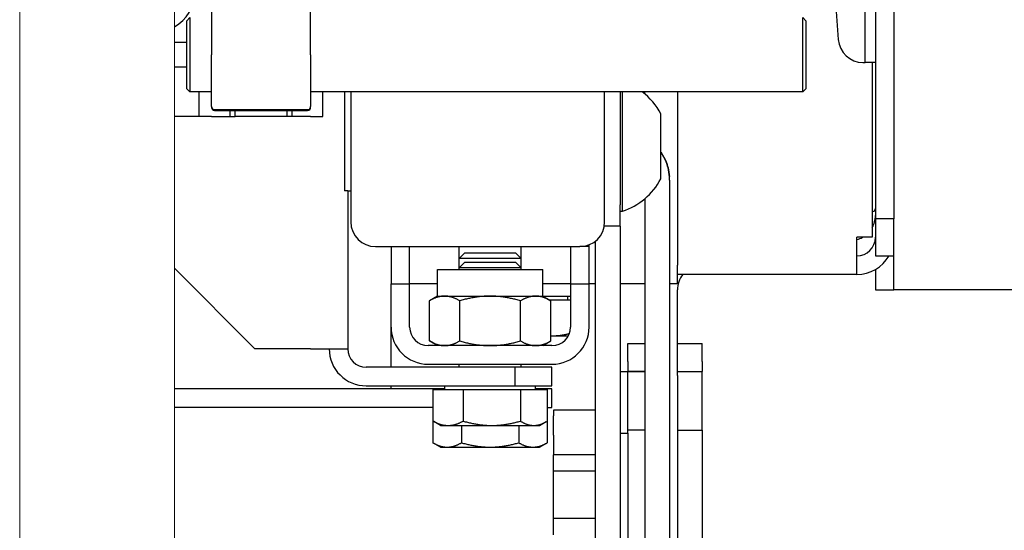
# Model space of a CAD drawing. Header units: millimetres. Extents: x 49320 to 60117, y -4209 to 20568.
# Tile 322 of 479: x 52400 to 52415, y 9908 to 9916. Entities that reach past the tile are written whole.
import ezdxf

# ---------------------------------------------------------------- set-up
doc = ezdxf.new("R2010")
doc.units = ezdxf.units.MM
doc.layers.add('_AA PROJ.warstwy', color=7, linetype='Continuous', lineweight=18, true_color=0x0000f0)
for name, color, linetype in [('_mt_wymiary konstr', 3, 'Continuous'), ('ARCATA', 4, 'Continuous'), ('GUIDE', 3, 'Continuous')]:
    doc.layers.add(name, color=color, linetype=linetype)
doc.styles.add('100', font='romans.shx', dxfattribs={"width": 0.65, "height": 18})
doc.dimstyles.new('k100', dxfattribs={"dimtxt": 18, "dimasz": 7, "dimexe": 10, "dimexo": 20, "dimgap": 4, "dimtad": 1, "dimdec": 1, "dimrnd": 0.5, "dimzin": 9, "dimdsep": 46, "dimtxsty": 'Standard', "dimcen": 12.534, "dimclrd": 256, "dimclre": 256, "dimclrt": 7, "dimadec": 0, "dimazin": 0, "dimtfac": 1, "dimtdec": 1, "dimtmove": 2, "dimatfit": 3, "dimfxl": 30, "dimfxlon": 1, "dimtolj": 1, "dimtzin": 0, "dimarcsym": 0})

# ---------------------------------------------------------------- blocks, each defined once
blk = doc.blocks.new('WINDA 2 DZ')
at = {"layer": '_AA PROJ.warstwy', "color": 5, "true_color": 0x1414ff}
for p, q in [((164, 186), (164, 38)), ((161.5, 182), (161.5, 42))]:
    blk.add_line(p, q, dxfattribs=at)
at = {"layer": 'ARCATA', "color": 5, "true_color": 0x1414ff}
for p, q in [((175.625, 108.65), (175.625, 95.35)), ((175.325, 106.125), (175.325, 97.875)), ((164.6, 99.05), (164.6, 98)), ((166.2, 98), (166.2, 99.05)), ((164.2, 98.55), (164.25, 98.6)), ((164.2, 97.45), (164.2, 98.55)), ((164.25, 98.6), (164.25, 97.4)), ((174.15, 97.4), (174.15, 98.6)), ((174.2, 98.55), (174.15, 98.6)), ((174.2, 98.55), (174.2, 97.45)), ((164.2, 98.2), (164, 98.2)), ((164.6, 97.163), (164.6, 98)), ((166.2, 98), (166.2, 97.163)), ((175.325, 97.875), (175.16, 97.875)), ((175.275, 97.875), (175.275, 95.05)), ((175.325, 97.875), (175.325, 95.35)), ((164.2, 97.8), (164, 97.8)), ((164.2, 97.45), (164.25, 97.4)), ((164.6, 97.4), (164.25, 97.4)), ((164.4, 97), (164.4, 97.4)), ((174.15, 97.4), (166.2, 97.4)), ((166.4, 97), (166.4, 97.4)), ((166.75, 97.4), (166.75, 95.8)), ((166.85, 97.4), (166.85, 95.3)), ((170.95, 95.3), (170.95, 97.4)), ((171.2, 97.4), (171.2, 95.573)), ((171.238, 95.47), (171.238, 97.4)), ((171.6, 97.366), (171.6, 97.4)), ((172.125, 97.4), (172.125, 94.6)), ((174.2, 97.45), (174.15, 97.4)), ((164.6, 97.163), (164.6, 97.15)), ((164.65, 97.113), (166.15, 97.113)), ((164.65, 97.1), (166.15, 97.1)), ((164.9, 97), (164.9, 97.1)), ((164.98, 97), (164.98, 97.1)), ((165.82, 97), (165.82, 97.1)), ((165.9, 97), (165.9, 97.1)), ((166.2, 97.15), (166.2, 97.163)), ((171.86, 95.995), (171.86, 97.045)), ((164.4, 97), (164, 97)), ((164.6, 97), (164.4, 97)), ((164.6, 97), (164.9, 97)), ((164.9, 97), (164.98, 97)), ((165.82, 97), (164.98, 97)), ((165.9, 97), (165.82, 97)), ((166.2, 97), (165.9, 97)), ((166.2, 97), (166.4, 97)), ((172, 95.976), (172, 95.976)), ((172, 95.976), (172, 85.554)), ((166.8, 95.8), (166.75, 95.8)), ((166.8, 95.8), (166.8, 93.25)), ((166.8, 95.8), (166.85, 95.8)), ((171.6, 95.674), (171.6, 85.554)), ((171.2, 95.229), (171.2, 95.573)), ((171.2, 95.47), (171.238, 95.47)), ((175.275, 95.465), (175.284, 95.466)), ((175.325, 95.35), (175.325, 94.75)), ((175.625, 95.35), (175.325, 95.35)), ((175.625, 94.75), (175.625, 95.35)), ((171.2, 95.229), (170.944, 95.229)), ((171.2, 95.229), (171.2, 86.911)), ((170.8, 94.988), (170.8, 86.911)), ((175.025, 94.75), (175.025, 95.05)), ((175.275, 95.05), (175.025, 95.05)), ((167.25, 94.9), (170.55, 94.9)), ((167.5, 94.9), (167.5, 94.3)), ((167.8, 94.3), (167.8, 94.9)), ((168.6, 94.708), (168.6, 94.9)), ((169.6, 94.708), (169.6, 94.9)), ((170.4, 94.9), (170.4, 94.3)), ((170.7, 94.9), (170.55, 94.9)), ((170.7, 94.9), (170.7, 94.929)), ((170.7, 94.3), (170.7, 94.9)), ((168.692, 94.8), (168.6, 94.708)), ((169.6, 94.708), (168.6, 94.708)), ((168.6, 94.558), (168.6, 94.708)), ((168.692, 94.65), (168.6, 94.558)), ((168.692, 94.8), (169.508, 94.8)), ((168.692, 94.65), (169.508, 94.65)), ((169.508, 94.8), (169.6, 94.708)), ((169.508, 94.65), (169.6, 94.558)), ((169.6, 94.558), (169.6, 94.708)), ((175.025, 94.45), (175.025, 94.75)), ((175.325, 94.75), (175.625, 94.75)), ((175.625, 94.2), (175.625, 94.75)), ((165.3, 93.25), (164, 94.55)), ((168.25, 94.1), (168.25, 94.53)), ((168.25, 94.53), (169.95, 94.53)), ((169.6, 94.558), (168.6, 94.558)), ((168.6, 94.53), (168.6, 94.558)), ((169.6, 94.53), (169.6, 94.558)), ((169.95, 94.1), (169.95, 94.53)), ((172.125, 94.3), (172.125, 94.6)), ((175.325, 94.53), (175.325, 94.2)), ((175.025, 94.45), (172.125, 94.45)), ((167.5, 94.3), (167.8, 94.3)), ((167.5, 93.6), (167.5, 94.3)), ((167.8, 93.6), (167.8, 94.3)), ((168.25, 94.3), (167.8, 94.3)), ((170.4, 94.3), (169.95, 94.3)), ((170.4, 94.3), (170.4, 93.6)), ((170.4, 94.3), (170.7, 94.3)), ((170.7, 93.6), (170.7, 94.3)), ((170.8, 94.3), (170.7, 94.3)), ((171.6, 94.3), (171.2, 94.3)), ((172.125, 94.3), (172, 94.3)), ((172.125, 93.508), (172.125, 94.2)), ((175.325, 94.2), (175.625, 94.2)), ((175.925, 94.2), (175.625, 94.2)), ((178.325, 94.2), (175.925, 94.2)), ((168.25, 94.1), (168.119, 94.024)), ((168.119, 93.376), (168.119, 94.024)), ((168.25, 94.1), (168.364, 94.1)), ((168.364, 94.1), (169.1, 94.1)), ((168.609, 93.376), (168.609, 94.024)), ((169.1, 94.1), (169.836, 94.1)), ((169.591, 93.376), (169.591, 94.024)), ((169.836, 94.1), (169.95, 94.1)), ((169.95, 94.1), (170.081, 94.024)), ((169.95, 94.1), (170.4, 94.1)), ((170.054, 94.04), (170.4, 94.04)), ((170.081, 93.376), (170.081, 94.024)), ((170.357, 94.04), (170.357, 94.1)), ((167.5, 92.95), (167.5, 93.6)), ((168.25, 93.3), (168.119, 93.376)), ((169.95, 93.3), (170.081, 93.376)), ((170.081, 93.46), (170.126, 93.46)), ((170.126, 93.46), (170.365, 93.46)), ((172.125, 92.818), (172.125, 93.508)), ((166.2, 93.25), (165.3, 93.25)), ((166.2, 93.25), (166.8, 93.25)), ((170.1, 93.3), (168.1, 93.3)), ((171.325, 93.334), (171.6, 93.334)), ((171.325, 93.041), (171.325, 93.334)), ((172.125, 93.334), (172.525, 93.334)), ((172.525, 93.041), (172.525, 93.334)), ((169.5, 92.95), (167.1, 92.95)), ((168.1, 93), (170.1, 93)), ((168.6, 92.95), (168.6, 93)), ((170.1, 92.95), (169.5, 92.95)), ((169.5, 92.95), (169.5, 92.65)), ((169.6, 92.95), (169.6, 93)), ((170.1, 92.65), (170.1, 92.95)), ((171.325, 93.041), (171.325, 92.883)), ((172.525, 93.041), (172.525, 92.883)), ((171.2, 92.883), (171.325, 92.883)), ((171.325, 92.883), (171.325, 92.883)), ((171.325, 92.883), (171.325, 92.883)), ((171.325, 92.883), (171.6, 92.883)), ((171.6, 92.883), (171.325, 92.883)), ((171.6, 92.883), (171.325, 92.883)), ((171.325, 92.883), (171.6, 92.883)), ((171.325, 91.883), (171.325, 92.883)), ((172.125, 92.883), (172.525, 92.883)), ((172.125, 92.883), (172.525, 92.883)), ((172.125, 92.883), (172.525, 92.883)), ((172.125, 92.818), (172.125, 89.451)), ((172.525, 92.883), (172.525, 92.883)), ((172.525, 91.935), (172.525, 92.883)), ((172.525, 92.883), (172.525, 92.883)), ((172.525, 92.883), (172.525, 92.883)), ((168.368, 92.6), (164, 92.6)), ((167.1, 92.65), (169.5, 92.65)), ((167.5, 92.6), (167.5, 92.65)), ((168.177, 92.59), (168.665, 92.59)), ((168.177, 92.59), (168.177, 92.081)), ((168.368, 92.59), (168.368, 92.65)), ((168.665, 92.59), (169.589, 92.59)), ((168.665, 92.59), (168.665, 92.081)), ((169.5, 92.65), (170.1, 92.65)), ((169.589, 92.59), (169.589, 92.081)), ((169.589, 92.59), (170.023, 92.59)), ((170.1, 92.6), (169.831, 92.6)), ((169.831, 92.59), (169.831, 92.65)), ((170.023, 92.59), (170.023, 92.081)), ((170.1, 92.3), (170.1, 92.6)), ((168.177, 92.3), (164, 92.3)), ((170.023, 92.3), (170.1, 92.3)), ((168.176, 92.24), (168.176, 91.731)), ((168.176, 92.24), (168.177, 92.24)), ((170.023, 92.24), (170.024, 92.24)), ((170.024, 92.24), (170.024, 91.731)), ((170.125, 92.255), (170.125, 92.166)), ((170.8, 92.255), (170.125, 92.255)), ((170.125, 91.855), (170.125, 92.166)), ((168.3, 92.01), (168.193, 92.072)), ((168.3, 92.01), (168.421, 92.01)), ((168.421, 92.01), (169.127, 92.01)), ((168.638, 92.01), (168.638, 91.731)), ((169.127, 92.01), (169.806, 92.01)), ((169.562, 92.01), (169.562, 91.731)), ((169.806, 92.01), (169.9, 92.01)), ((169.9, 92.01), (170.007, 92.072)), ((170.125, 91.855), (170.125, 91.535)), ((171.2, 91.883), (171.325, 91.883)), ((171.6, 91.935), (171.325, 91.935)), ((171.325, 91.883), (171.325, 90.337)), ((172.125, 91.935), (172.525, 91.935)), ((172.525, 91.935), (172.525, 89.891)), ((168.3, 91.66), (168.176, 91.731)), ((168.3, 91.66), (168.407, 91.66)), ((168.407, 91.66), (169.1, 91.66)), ((169.1, 91.66), (169.793, 91.66)), ((169.793, 91.66), (169.9, 91.66)), ((169.9, 91.66), (170.024, 91.731)), ((170.8, 91.535), (170.125, 91.535)), ((170.125, 91.27), (170.125, 91.535)), ((170.8, 91.27), (170.125, 91.27)), ((170.125, 90.507), (170.125, 91.27)), ((170.8, 90.507), (170.125, 90.507)), ((170.125, 90.242), (170.125, 90.507)), ((171.325, 90.337), (171.325, 89.683))]:
    blk.add_line(p, q, dxfattribs=at)
for centre, radius, start, end in [((163.7, 99), 0.625, 298.6854, 61.3146), ((170.884, 96.52), 1.108, 28.2838, 52.584), ((164.65, 97.163), 0.05, 180, 270), ((164.65, 97.15), 0.05, 180, 270), ((166.15, 97.163), 0.05, 270, 0), ((166.15, 97.15), 0.05, 270, 0), ((170.884, 96.52), 1.108, 288.616, 331.7162), ((175.275, 95.515), 0.05, 280, 0), ((167.25, 95.3), 0.4, 180, 270), ((170.55, 95.3), 0.4, 270, 0), ((174.925, 95.4), 0.4, 331.045, 0), ((175.025, 95.05), 0.3, 270, 0), ((174.925, 95.4), 0.4, 284.4775, 298.955), ((175.025, 95.05), 0.6, 270, 330), ((172.525, 94.2), 0.4, 141.3178, 180), ((168.1, 93.6), 0.6, 180, 270), ((168.1, 93.6), 0.3, 180, 270), ((170.1, 93.6), 0.6, 270, 0), ((170.1, 93.6), 0.3, 270, 0), ((167.1, 93.25), 0.6, 180, 270), ((167.1, 93.25), 0.3, 180, 270)]:
    blk.add_arc(centre, radius, start, end, dxfattribs=at)
for ratio, start_param, end_param in [(0.996292, 6.283185, 6.350161), (0.996342, 0, 0.066976)]:
    blk.add_ellipse((171.194, 95.976), major_axis=(0.806, 0), ratio=ratio, start_param=start_param, end_param=end_param, dxfattribs=at)
for points, knots in [([(171.945, 96.267), (171.945, 96.267), (171.945, 96.268), (171.924, 96.321), (171.896, 96.374), (171.863, 96.423), (171.862, 96.426), (171.86, 96.428)], [-0.9646118, -0.9646118, -0.9646118, -0.9646118, -0.9619686, -0.9619686, -0.778177, -0.778177, -0.7696019, -0.7696019, -0.7696019, -0.7696019]), ([(171.86, 96.428), (171.862, 96.426), (171.863, 96.424), (171.896, 96.374), (171.924, 96.321), (171.945, 96.269), (171.945, 96.268), (171.945, 96.267)], [-3.1064103, -3.1064103, -3.1064103, -3.1064103, -3.097835, -3.097835, -2.9140434, -2.9140434, -2.9114002, -2.9114002, -2.9114002, -2.9114002]), ([(171.945, 96.267), (171.956, 96.239), (171.967, 96.208), (171.987, 96.129), (171.995, 96.079), (171.998, 96.03)], [2.0414732, 2.0414732, 2.0414732, 2.0414732, 2.1458144, 2.1458144, 2.2912492, 2.2912492, 2.2912492, 2.2912492]), ([(171.998, 96.029), (171.995, 96.079), (171.987, 96.128), (171.967, 96.207), (171.956, 96.238), (171.945, 96.267)], [0.8280703, 0.8280703, 0.8280703, 0.8280703, 0.9735052, 0.9735052, 1.0778465, 1.0778465, 1.0778465, 1.0778465])]:
    blk.add_open_spline(points, degree=3, knots=knots, dxfattribs=at)
for points, weights in [([(168.364, 94.1), (168.25, 94.1), (168.119, 94.024)], [1, 1.0379548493, 1]), ([(168.609, 94.024), (168.478, 94.1), (168.364, 94.1)], [1, 1.0379548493, 1]), ([(169.1, 94.1), (168.872, 94.1), (168.609, 94.024)], [1, 1.0379548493, 1]), ([(169.591, 94.024), (169.328, 94.1), (169.1, 94.1)], [1, 1.0379548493, 1]), ([(169.836, 94.1), (169.722, 94.1), (169.591, 94.024)], [1, 1.0379548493, 1]), ([(170.081, 94.024), (169.95, 94.1), (169.836, 94.1)], [1, 1.0379548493, 1]), ([(168.119, 93.376), (168.25, 93.3), (168.364, 93.3)], [1, 1.0379548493, 1]), ([(168.364, 93.3), (168.478, 93.3), (168.609, 93.376)], [1, 1.0379548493, 1]), ([(168.609, 93.376), (168.872, 93.3), (169.1, 93.3)], [1, 1.0379548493, 1]), ([(169.1, 93.3), (169.328, 93.3), (169.591, 93.376)], [1, 1.0379548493, 1]), ([(169.591, 93.376), (169.722, 93.3), (169.836, 93.3)], [1, 1.0379548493, 1]), ([(169.836, 93.3), (169.95, 93.3), (170.081, 93.376)], [1, 1.0379548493, 1]), ([(170.081, 93.461), (170.104, 93.46), (170.126, 93.46)], [1.00846918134, 1.00485583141, 1]), ([(170.126, 93.46), (170.249, 93.46), (170.382, 93.497)], [1, 1.02767160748, 1.01499433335]), ([(168.177, 92.081), (168.308, 92.01), (168.421, 92.01)], [1, 1.0379548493, 1]), ([(168.193, 92.072), (168.185, 92.076), (168.177, 92.081)], [1.00491843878, 1.00264330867, 1]), ([(168.421, 92.01), (168.534, 92.01), (168.665, 92.081)], [1, 1.0379548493, 1]), ([(168.665, 92.081), (168.913, 92.01), (169.127, 92.01)], [1, 1.0379548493, 1]), ([(169.127, 92.01), (169.341, 92.01), (169.589, 92.081)], [1, 1.0379548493, 1]), ([(169.589, 92.081), (169.705, 92.01), (169.806, 92.01)], [1, 1.0379548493, 1]), ([(169.806, 92.01), (169.907, 92.01), (170.023, 92.081)], [1, 1.0379548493, 1]), ([(168.176, 91.731), (168.3, 91.66), (168.407, 91.66)], [1, 1.0379548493, 1]), ([(168.407, 91.66), (168.514, 91.66), (168.638, 91.731)], [1, 1.0379548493, 1]), ([(168.638, 91.731), (168.886, 91.66), (169.1, 91.66)], [1, 1.0379548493, 1]), ([(169.1, 91.66), (169.314, 91.66), (169.562, 91.731)], [1, 1.0379548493, 1]), ([(169.562, 91.731), (169.686, 91.66), (169.793, 91.66)], [1, 1.0379548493, 1]), ([(169.793, 91.66), (169.9, 91.66), (170.024, 91.731)], [1, 1.0379548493, 1])]:
    blk.add_rational_spline(points, weights, degree=2, dxfattribs=at)
at = {"layer": 'GUIDE', "color": 5, "true_color": 0x1414ff}
for p, q in [((175.16, 97.875), (175.16, 101.853)), ((174.5, 101.255), (174.725, 98.245)), ((175.124, 97.875), (175.16, 97.875))]:
    blk.add_line(p, q, dxfattribs=at)
blk.add_arc((175.124, 98.275), 0.4, 184.2755, 270, dxfattribs=at)
blk = doc.blocks.new('*D1353')
at = {"layer": '_mt_wymiary konstr', "lineweight": -2}
for p, q in [((52431.076, 10041.387), (52470.936, 10041.387)), ((52460.936, 10034.387), (52460.936, 9836.387)), ((52453.076, 9829.387), (52470.936, 9829.387))]:
    blk.add_line(p, q, dxfattribs=at)
at = {"layer": '_mt_wymiary konstr'}
for points in [[(52462.102, 10034.387), (52459.769, 10034.387), (52460.936, 10041.387)], [(52459.769, 9836.387), (52462.102, 9836.387), (52460.936, 9829.387)]]:
    blk.add_solid(points, dxfattribs=at)
at = {"layer": 'Defpoints', "color": 0}
for p in [(52411.076, 10041.387), (52433.076, 9829.387), (52460.936, 9829.387)]:
    blk.add_point(p, dxfattribs=at)
at = {"layer": '_mt_wymiary konstr', "color": 7, "insert": (52447.899, 9935.387), "char_height": 18, "attachment_point": 5, "rotation": 90}
blk.add_mtext('\\A1;212', dxfattribs=at)
blk = doc.blocks.new('*D1605')
at = {"layer": '_mt_wymiary konstr', "lineweight": -2}
for p, q in [((52418.076, 9885.333), (52418.076, 9888.279)), ((52433.076, 9882.8), (52433.076, 9888.279)), ((52411.076, 9878.279), (52404.076, 9878.279)), ((52418.076, 9878.279), (52433.076, 9878.279)), ((52440.076, 9878.279), (52447.076, 9878.279))]:
    blk.add_line(p, q, dxfattribs=at)
at = {"layer": '_mt_wymiary konstr'}
for points in [[(52411.076, 9877.113), (52411.076, 9879.446), (52418.076, 9878.279)], [(52440.076, 9879.446), (52440.076, 9877.113), (52433.076, 9878.279)]]:
    blk.add_solid(points, dxfattribs=at)
at = {"layer": 'Defpoints', "color": 0}
for p in [(52433.076, 9878.279), (52418.076, 9865.333), (52433.076, 9862.8)]:
    blk.add_point(p, dxfattribs=at)
at = {"layer": '_mt_wymiary konstr', "color": 7, "insert": (52425.576, 9903.279), "char_height": 18, "attachment_point": 5, "style": '100'}
blk.add_mtext('\\A1;15', dxfattribs=at)

msp = doc.modelspace()

# ---------------------------------------------------------------- block references
at = {"layer": '_AA PROJ.warstwy', "ltscale": 3}
msp.add_blockref('WINDA 2 DZ', (52238.076, 9817.387), dxfattribs=at)

# ---------------------------------------------------------------- dimensions: what is measured, and where the dimension line sits
at = {"layer": '_mt_wymiary konstr'}
dim = msp.add_linear_dim(base=(52460.936, 9829.387), p1=(52411.076, 10041.387), p2=(52433.076, 9829.387), angle=90, dimstyle='k100', dxfattribs=at)
dim.commit()
dim.dimension.update_dxf_attribs({"geometry": '*D1353', "text_midpoint": (52447.899, 9935.387)})
dim = msp.add_linear_dim(base=(52433.076, 9878.279), p1=(52418.076, 9865.333), p2=(52433.076, 9862.8), dimstyle='k100', override={"dimtxsty": '100'}, dxfattribs=at)
dim.commit()
dim.dimension.update_dxf_attribs({"geometry": '*D1605', "text_midpoint": (52425.576, 9903.279)})

doc.saveas('drawing.dxf')
